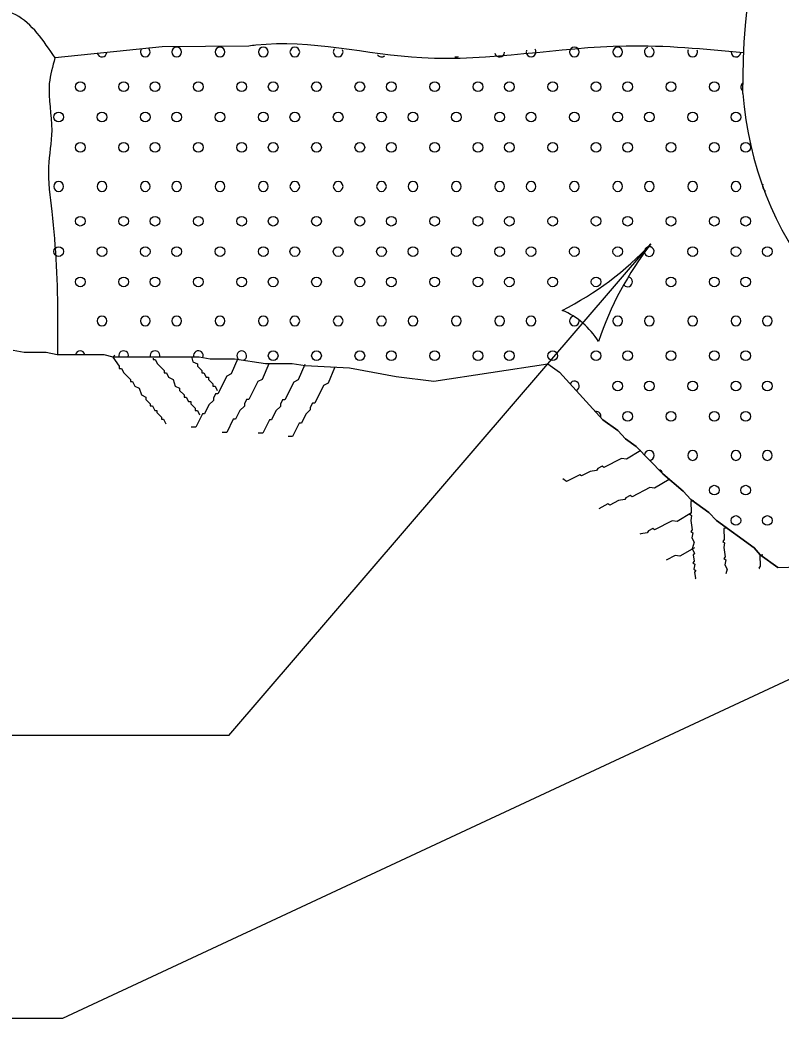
# Model space of a CAD drawing. Extents: x 49991.4 to 50021, y 49987.6 to 50011.4.
# Drawn here: x 50008.237 to 50008.772, y 49996.233 to 49996.935 of the extents above; entities that cross this region are included whole.
import ezdxf

# ---------------------------------------------------------------- set-up
doc = ezdxf.new("R2010")
doc.units = 0
doc.layers.add('Level 1', color=7, linetype='Continuous')
doc.layers.add('Level 3', color=7, linetype='Continuous')

msp = doc.modelspace()

# ---------------------------------------------------------------- linework, layer by layer
at = {"layer": 'Level 1'}
for points in [[(50008.39775, 49996.91659), (50008.33678, 49996.91616), (50008.26136, 49996.90827)], [(50008.23178, 49996.70273), (50008.23957, 49996.70119), (50008.25517, 49996.70119), (50008.26293, 49996.69961), (50008.29565, 49996.69961), (50008.30189, 49996.69807), (50008.32682, 49996.69807), (50008.36262, 49996.69807), (50008.37045, 49996.69649), (50008.38757, 49996.69649), (50008.40941, 49996.6934), (50008.42806, 49996.6934), (50008.43741, 49996.69183), (50008.46858, 49996.69025), (50008.50126, 49996.68404), (50008.52781, 49996.68095), (50008.60805, 49996.69313)], [(50008.30341, 49996.69921), (50008.30189, 49996.69767), (50008.30654, 49996.69145), (50008.30654, 49996.68988), (50008.30813, 49996.68988), (50008.30966, 49996.68676), (50008.31434, 49996.68209), (50008.31434, 49996.68055), (50008.31589, 49996.68055), (50008.31749, 49996.67743), (50008.32058, 49996.67585), (50008.32213, 49996.67119), (50008.32525, 49996.66961), (50008.32525, 49996.66804), (50008.32837, 49996.66495), (50008.32837, 49996.6634), (50008.3299, 49996.6634), (50008.33149, 49996.66028), (50008.33302, 49996.66028), (50008.33302, 49996.65873), (50008.33614, 49996.65559), (50008.33614, 49996.65404), (50008.33773, 49996.65404), (50008.33925, 49996.65092)], [(50008.3303, 49996.69692), (50008.3303, 49996.69612), (50008.33186, 49996.69612), (50008.33342, 49996.693), (50008.33813, 49996.68833), (50008.33813, 49996.68676), (50008.33966, 49996.68676), (50008.34125, 49996.68367), (50008.34434, 49996.68209), (50008.34589, 49996.67743), (50008.34901, 49996.67585), (50008.34901, 49996.67431), (50008.35213, 49996.67119), (50008.35213, 49996.66961), (50008.3537, 49996.66961), (50008.35525, 49996.66649), (50008.35682, 49996.66649), (50008.35682, 49996.66495), (50008.3599, 49996.66185), (50008.3599, 49996.66028), (50008.36149, 49996.66028), (50008.36301, 49996.65713)], [(50008.3899, 49996.69689), (50008.38522, 49996.68599), (50008.38213, 49996.68441), (50008.37589, 49996.67196), (50008.3743, 49996.67196), (50008.37277, 49996.66884), (50008.37277, 49996.66729), (50008.36965, 49996.66417), (50008.36653, 49996.65793), (50008.36498, 49996.65793), (50008.36029, 49996.64857), (50008.35718, 49996.64857)], [(50008.35749, 49996.69716), (50008.35834, 49996.69455), (50008.36149, 49996.693), (50008.36149, 49996.69145), (50008.36458, 49996.68833), (50008.36458, 49996.68676), (50008.36613, 49996.68676), (50008.36773, 49996.68367), (50008.36926, 49996.68367), (50008.36926, 49996.68209), (50008.37237, 49996.67897), (50008.37237, 49996.67743), (50008.37394, 49996.67743), (50008.37549, 49996.67431)], [(50008.41173, 49996.69297), (50008.40702, 49996.68207), (50008.40394, 49996.68052), (50008.39766, 49996.66804), (50008.39613, 49996.66804), (50008.39458, 49996.66495), (50008.39458, 49996.66337), (50008.39146, 49996.66028), (50008.38834, 49996.65401), (50008.38677, 49996.65401), (50008.38213, 49996.64471), (50008.37901, 49996.64471)], [(50008.43702, 49996.6926), (50008.43237, 49996.68169), (50008.42925, 49996.68012), (50008.42301, 49996.66767), (50008.42146, 49996.66767), (50008.41989, 49996.66457), (50008.41989, 49996.66297), (50008.41677, 49996.65988), (50008.41365, 49996.65364), (50008.4121, 49996.65364), (50008.40741, 49996.64431), (50008.40429, 49996.64431)], [(50008.60805, 49996.69313), (50008.61627, 49996.68716), (50008.64673, 49996.65373)], [(50008.45805, 49996.69025), (50008.45341, 49996.67935), (50008.45029, 49996.6778), (50008.44405, 49996.66537), (50008.44246, 49996.66537), (50008.44093, 49996.66223), (50008.44093, 49996.66065), (50008.43781, 49996.65753), (50008.43469, 49996.65129), (50008.43317, 49996.65129), (50008.4285, 49996.64196), (50008.42533, 49996.64196)], [(50008.76982, 49996.54983), (50008.75741, 49996.55876), (50008.75324, 49996.56365), (50008.72669, 49996.58276), (50008.72131, 49996.58858), (50008.70865, 49996.59769), (50008.70322, 49996.60349), (50008.68896, 49996.61566), (50008.6702, 49996.63493), (50008.66261, 49996.6404), (50008.65719, 49996.64621), (50008.64673, 49996.65373)], [(50008.76982, 49996.54983), (50008.75741, 49996.55876), (50008.75324, 49996.56365), (50008.72669, 49996.58276), (50008.72131, 49996.58858), (50008.70865, 49996.59769), (50008.70322, 49996.60349), (50008.68896, 49996.61566), (50008.6702, 49996.63493), (50008.66261, 49996.6404), (50008.65719, 49996.64621), (50008.64673, 49996.65373)], [(50008.76982, 49996.54983), (50008.75741, 49996.55876), (50008.75324, 49996.56365), (50008.72669, 49996.58276), (50008.72131, 49996.58858), (50008.70865, 49996.59769), (50008.70322, 49996.60349), (50008.68896, 49996.61566), (50008.6702, 49996.63493), (50008.66261, 49996.6404), (50008.65719, 49996.64621), (50008.64673, 49996.65373)], [(50008.64673, 49996.65373), (50008.65719, 49996.64621), (50008.66261, 49996.6404), (50008.6702, 49996.63493), (50008.68896, 49996.61566), (50008.70322, 49996.60349), (50008.70865, 49996.59769), (50008.72131, 49996.58858), (50008.72669, 49996.58276), (50008.75324, 49996.56365), (50008.75741, 49996.55876), (50008.76982, 49996.54983)], [(50008.67345, 49996.6321), (50008.66326, 49996.62597), (50008.65984, 49996.62656), (50008.64751, 49996.6201), (50008.64625, 49996.62101), (50008.64313, 49996.61936), (50008.64223, 49996.6181), (50008.63787, 49996.61739), (50008.63169, 49996.61415), (50008.63043, 49996.61506), (50008.62118, 49996.61022), (50008.61866, 49996.61204)], [(50008.67345, 49996.6321), (50008.66326, 49996.62597), (50008.65984, 49996.62656), (50008.64751, 49996.6201), (50008.64625, 49996.62101), (50008.64313, 49996.61936), (50008.64223, 49996.6181), (50008.63787, 49996.61739), (50008.63169, 49996.61415), (50008.63043, 49996.61506), (50008.62118, 49996.61022), (50008.61866, 49996.61204)], [(50008.67345, 49996.6321), (50008.66326, 49996.62597), (50008.65984, 49996.62656), (50008.64751, 49996.6201), (50008.64625, 49996.62101), (50008.64313, 49996.61936), (50008.64223, 49996.6181), (50008.63787, 49996.61739), (50008.63169, 49996.61415), (50008.63043, 49996.61506), (50008.62118, 49996.61022), (50008.61866, 49996.61204)], [(50008.67345, 49996.6321), (50008.66326, 49996.62597), (50008.65984, 49996.62656), (50008.64751, 49996.6201), (50008.64625, 49996.62101), (50008.64313, 49996.61936), (50008.64223, 49996.6181), (50008.63787, 49996.61739), (50008.63169, 49996.61415), (50008.63043, 49996.61506), (50008.62118, 49996.61022), (50008.61866, 49996.61204)], [(50008.69325, 49996.61163), (50008.68306, 49996.60552), (50008.67965, 49996.60606), (50008.66729, 49996.59957), (50008.66602, 49996.60049), (50008.66298, 49996.59887), (50008.66207, 49996.5976), (50008.65769, 49996.59691), (50008.65154, 49996.59366), (50008.65026, 49996.59458), (50008.64379, 49996.59116)], [(50008.69325, 49996.61163), (50008.68306, 49996.60552), (50008.67965, 49996.60606), (50008.66729, 49996.59957), (50008.66602, 49996.60049), (50008.66298, 49996.59887), (50008.66207, 49996.5976), (50008.65769, 49996.59691), (50008.65154, 49996.59366), (50008.65026, 49996.59458), (50008.64379, 49996.59116)], [(50008.69325, 49996.61163), (50008.68306, 49996.60552), (50008.67965, 49996.60606), (50008.66729, 49996.59957), (50008.66602, 49996.60049), (50008.66298, 49996.59887), (50008.66207, 49996.5976), (50008.65769, 49996.59691), (50008.65154, 49996.59366), (50008.65026, 49996.59458), (50008.64379, 49996.59116)], [(50008.69325, 49996.61163), (50008.68306, 49996.60552), (50008.67965, 49996.60606), (50008.66729, 49996.59957), (50008.66602, 49996.60049), (50008.66298, 49996.59887), (50008.66207, 49996.5976), (50008.65769, 49996.59691), (50008.65154, 49996.59366), (50008.65026, 49996.59458), (50008.64379, 49996.59116)], [(50008.71075, 49996.59663), (50008.70858, 49996.59628), (50008.70873, 49996.58848), (50008.70783, 49996.58724), (50008.7091, 49996.58632), (50008.70852, 49996.58286), (50008.7096, 49996.57633), (50008.7087, 49996.57508), (50008.70996, 49996.57417), (50008.70941, 49996.57072), (50008.71099, 49996.56764), (50008.70957, 49996.56294), (50008.71119, 49996.55985), (50008.71028, 49996.55859), (50008.71099, 49996.55423), (50008.71009, 49996.55299), (50008.71133, 49996.5521), (50008.7108, 49996.54863), (50008.71204, 49996.54775), (50008.71111, 49996.54646), (50008.71184, 49996.5421), (50008.71155, 49996.54171)], [(50008.71075, 49996.59663), (50008.70858, 49996.59628), (50008.70873, 49996.58848), (50008.70783, 49996.58724), (50008.7091, 49996.58632), (50008.70852, 49996.58286), (50008.7096, 49996.57633), (50008.7087, 49996.57508), (50008.70996, 49996.57417), (50008.70941, 49996.57072), (50008.71099, 49996.56764), (50008.70957, 49996.56294), (50008.71119, 49996.55985), (50008.71028, 49996.55859), (50008.71099, 49996.55423), (50008.71009, 49996.55299), (50008.71133, 49996.5521), (50008.7108, 49996.54863), (50008.71204, 49996.54775), (50008.71111, 49996.54646), (50008.71184, 49996.5421), (50008.71155, 49996.54171)], [(50008.71075, 49996.59663), (50008.70858, 49996.59628), (50008.70873, 49996.58848), (50008.70783, 49996.58724), (50008.7091, 49996.58632), (50008.70852, 49996.58286), (50008.7096, 49996.57633), (50008.7087, 49996.57508), (50008.70996, 49996.57417), (50008.70941, 49996.57072), (50008.71099, 49996.56764), (50008.70957, 49996.56294), (50008.71119, 49996.55985), (50008.71028, 49996.55859), (50008.71099, 49996.55423), (50008.71009, 49996.55299), (50008.71133, 49996.5521), (50008.7108, 49996.54863), (50008.71204, 49996.54775), (50008.71111, 49996.54646), (50008.71184, 49996.5421), (50008.71155, 49996.54171)], [(50008.71075, 49996.59663), (50008.70858, 49996.59628), (50008.70873, 49996.58848), (50008.70783, 49996.58724), (50008.7091, 49996.58632), (50008.70852, 49996.58286), (50008.7096, 49996.57633), (50008.7087, 49996.57508), (50008.70996, 49996.57417), (50008.70941, 49996.57072), (50008.71099, 49996.56764), (50008.70957, 49996.56294), (50008.71119, 49996.55985), (50008.71028, 49996.55859), (50008.71099, 49996.55423), (50008.71009, 49996.55299), (50008.71133, 49996.5521), (50008.7108, 49996.54863), (50008.71204, 49996.54775), (50008.71111, 49996.54646), (50008.71184, 49996.5421), (50008.71155, 49996.54171)], [(50008.70905, 49996.58825), (50008.69892, 49996.58212), (50008.69544, 49996.58267), (50008.68309, 49996.57619), (50008.68181, 49996.5771), (50008.67878, 49996.57548), (50008.67787, 49996.57422), (50008.67351, 49996.57351), (50008.67274, 49996.57312)], [(50008.70905, 49996.58825), (50008.69892, 49996.58212), (50008.69544, 49996.58267), (50008.68309, 49996.57619), (50008.68181, 49996.5771), (50008.67878, 49996.57548), (50008.67787, 49996.57422), (50008.67351, 49996.57351), (50008.67274, 49996.57312)], [(50008.70905, 49996.58825), (50008.69892, 49996.58212), (50008.69544, 49996.58267), (50008.68309, 49996.57619), (50008.68181, 49996.5771), (50008.67878, 49996.57548), (50008.67787, 49996.57422), (50008.67351, 49996.57351), (50008.67274, 49996.57312)], [(50008.70905, 49996.58825), (50008.69892, 49996.58212), (50008.69544, 49996.58267), (50008.68309, 49996.57619), (50008.68181, 49996.5771), (50008.67878, 49996.57548), (50008.67787, 49996.57422), (50008.67351, 49996.57351), (50008.67274, 49996.57312)], [(50008.73396, 49996.57752), (50008.7318, 49996.57718), (50008.73195, 49996.56939), (50008.73102, 49996.56811), (50008.73227, 49996.56721), (50008.73173, 49996.56375), (50008.7328, 49996.55726), (50008.73191, 49996.55602), (50008.73319, 49996.55509), (50008.7326, 49996.55164), (50008.73422, 49996.54855), (50008.73319, 49996.54523)], [(50008.73396, 49996.57752), (50008.7318, 49996.57718), (50008.73195, 49996.56939), (50008.73102, 49996.56811), (50008.73227, 49996.56721), (50008.73173, 49996.56375), (50008.7328, 49996.55726), (50008.73191, 49996.55602), (50008.73319, 49996.55509), (50008.7326, 49996.55164), (50008.73422, 49996.54855), (50008.73319, 49996.54523)], [(50008.73396, 49996.57752), (50008.7318, 49996.57718), (50008.73195, 49996.56939), (50008.73102, 49996.56811), (50008.73227, 49996.56721), (50008.73173, 49996.56375), (50008.7328, 49996.55726), (50008.73191, 49996.55602), (50008.73319, 49996.55509), (50008.7326, 49996.55164), (50008.73422, 49996.54855), (50008.73319, 49996.54523)], [(50008.73396, 49996.57752), (50008.7318, 49996.57718), (50008.73195, 49996.56939), (50008.73102, 49996.56811), (50008.73227, 49996.56721), (50008.73173, 49996.56375), (50008.7328, 49996.55726), (50008.73191, 49996.55602), (50008.73319, 49996.55509), (50008.7326, 49996.55164), (50008.73422, 49996.54855), (50008.73319, 49996.54523)], [(50008.71111, 49996.56371), (50008.70092, 49996.55764), (50008.69749, 49996.55818), (50008.69133, 49996.55496)], [(50008.71111, 49996.56371), (50008.70092, 49996.55764), (50008.69749, 49996.55818), (50008.69133, 49996.55496)], [(50008.71111, 49996.56371), (50008.70092, 49996.55764), (50008.69749, 49996.55818), (50008.69133, 49996.55496)], [(50008.71111, 49996.56371), (50008.70092, 49996.55764), (50008.69749, 49996.55818), (50008.69133, 49996.55496)], [(50008.75931, 49996.55879), (50008.75718, 49996.55843), (50008.75732, 49996.55066), (50008.75641, 49996.54939), (50008.75682, 49996.54909)], [(50008.75931, 49996.55879), (50008.75718, 49996.55843), (50008.75732, 49996.55066), (50008.75641, 49996.54939), (50008.75682, 49996.54909)], [(50008.75931, 49996.55879), (50008.75718, 49996.55843), (50008.75732, 49996.55066), (50008.75641, 49996.54939), (50008.75682, 49996.54909)], [(50008.75931, 49996.55879), (50008.75718, 49996.55843), (50008.75732, 49996.55066), (50008.75641, 49996.54939), (50008.75682, 49996.54909)]]:
    msp.add_lwpolyline(points, dxfattribs=at)
for centre in [(50008.27908, 49996.88799), (50008.30956, 49996.88799), (50008.3317, 49996.88799), (50008.36218, 49996.88799), (50008.39266, 49996.88799), (50008.4148, 49996.88799), (50008.44528, 49996.88799), (50008.47576, 49996.88799), (50008.4979, 49996.88799), (50008.52838, 49996.88799), (50008.55886, 49996.88799), (50008.581, 49996.88799), (50008.61148, 49996.88799), (50008.64196, 49996.88799), (50008.6641, 49996.88799), (50008.69458, 49996.88799), (50008.72506, 49996.88799), (50008.26384, 49996.86665), (50008.29432, 49996.86665), (50008.29432, 49996.86665), (50008.3248, 49996.86665), (50008.34694, 49996.86665), (50008.37742, 49996.86665), (50008.37742, 49996.86665), (50008.4079, 49996.86665), (50008.43004, 49996.86665), (50008.46052, 49996.86665), (50008.46052, 49996.86665), (50008.491, 49996.86665), (50008.51314, 49996.86665), (50008.54362, 49996.86665), (50008.54362, 49996.86665), (50008.5741, 49996.86665), (50008.59624, 49996.86665), (50008.62672, 49996.86665), (50008.62672, 49996.86665), (50008.6572, 49996.86665), (50008.67934, 49996.86665), (50008.70982, 49996.86665), (50008.70982, 49996.86665), (50008.7403, 49996.86665), (50008.27908, 49996.84531), (50008.30956, 49996.84531), (50008.3317, 49996.84531), (50008.36218, 49996.84531), (50008.39266, 49996.84531), (50008.4148, 49996.84531), (50008.44528, 49996.84531), (50008.47576, 49996.84531), (50008.4979, 49996.84531), (50008.52838, 49996.84531), (50008.55886, 49996.84531), (50008.581, 49996.84531), (50008.61148, 49996.84531), (50008.64196, 49996.84531), (50008.6641, 49996.84531), (50008.69458, 49996.84531), (50008.72506, 49996.84531), (50008.7472, 49996.84531), (50008.27908, 49996.79339), (50008.30956, 49996.79339), (50008.3317, 49996.79339), (50008.36218, 49996.79339), (50008.39266, 49996.79339), (50008.4148, 49996.79339), (50008.44528, 49996.79339), (50008.47576, 49996.79339), (50008.4979, 49996.79339), (50008.52838, 49996.79339), (50008.55886, 49996.79339), (50008.581, 49996.79339), (50008.61148, 49996.79339), (50008.64196, 49996.79339), (50008.6641, 49996.79339), (50008.69458, 49996.79339), (50008.72506, 49996.79339), (50008.7472, 49996.79339), (50008.26384, 49996.77205), (50008.29432, 49996.77205), (50008.29432, 49996.77205), (50008.3248, 49996.77205), (50008.34694, 49996.77205), (50008.37742, 49996.77205), (50008.37742, 49996.77205), (50008.4079, 49996.77205), (50008.43004, 49996.77205), (50008.46052, 49996.77205), (50008.46052, 49996.77205), (50008.491, 49996.77205), (50008.51314, 49996.77205), (50008.54362, 49996.77205), (50008.54362, 49996.77205), (50008.5741, 49996.77205), (50008.59624, 49996.77205), (50008.62672, 49996.77205), (50008.62672, 49996.77205), (50008.6572, 49996.77205), (50008.70982, 49996.77205), (50008.70982, 49996.77205), (50008.7403, 49996.77205), (50008.76244, 49996.77205), (50008.27908, 49996.75071), (50008.30956, 49996.75071), (50008.3317, 49996.75071), (50008.36218, 49996.75071), (50008.39266, 49996.75071), (50008.4148, 49996.75071), (50008.44528, 49996.75071), (50008.47576, 49996.75071), (50008.4979, 49996.75071), (50008.52838, 49996.75071), (50008.55886, 49996.75071), (50008.581, 49996.75071), (50008.61148, 49996.75071), (50008.64196, 49996.75071), (50008.69458, 49996.75071), (50008.72506, 49996.75071), (50008.7472, 49996.75071), (50008.4148, 49996.69879), (50008.44528, 49996.69879), (50008.47576, 49996.69879), (50008.4979, 49996.69879), (50008.52838, 49996.69879), (50008.55886, 49996.69879), (50008.581, 49996.69879), (50008.61148, 49996.69879), (50008.64196, 49996.69879), (50008.6641, 49996.69879), (50008.69458, 49996.69879), (50008.72506, 49996.69879), (50008.7472, 49996.69879), (50008.6572, 49996.67745), (50008.67934, 49996.67745), (50008.70982, 49996.67745), (50008.70982, 49996.67745), (50008.7403, 49996.67745), (50008.76244, 49996.67745), (50008.6641, 49996.65611), (50008.69458, 49996.65611), (50008.72506, 49996.65611), (50008.7472, 49996.65611), (50008.72506, 49996.60419), (50008.7472, 49996.60419), (50008.7403, 49996.58285), (50008.76244, 49996.58285)]:
    msp.add_circle(centre, 0.00341, dxfattribs=at)
for centre, start, end in [((50008.34694, 49996.91248), 0, 180), ((50008.37742, 49996.91248), 0, 180), ((50008.4079, 49996.91248), 0, 180), ((50008.43004, 49996.91248), 0, 180), ((50008.62672, 49996.91248), 0, 180), ((50008.6572, 49996.91248), 0, 180), ((50008.29432, 49996.91237), 196.88977, 355.0504), ((50008.29432, 49996.91237), 196.88977, 355.0504), ((50008.3248, 49996.91248), 140.88421, 180), ((50008.3248, 49996.91237), 180, 0), ((50008.3248, 49996.91248), 0, 51.05596), ((50008.34694, 49996.91237), 180, 0), ((50008.37742, 49996.91237), 180, 0), ((50008.37742, 49996.91237), 180, 0), ((50008.4079, 49996.91237), 180, 0), ((50008.43004, 49996.91237), 180, 0), ((50008.46052, 49996.91248), 139.00168, 180), ((50008.46052, 49996.91237), 180, 0), ((50008.46052, 49996.91237), 180, 0), ((50008.46052, 49996.91248), 0, 24.53016), ((50008.491, 49996.91237), 215.33079, 310.97348), ((50008.54362, 49996.91237), 252.11527, 295.56402), ((50008.54362, 49996.91237), 252.11527, 295.56402), ((50008.5741, 49996.91237), 194.2504, 357.07455), ((50008.59624, 49996.91248), 157.98192, 180), ((50008.59624, 49996.91237), 180, 0), ((50008.59624, 49996.91248), 0, 33.1517), ((50008.62672, 49996.91237), 180, 0), ((50008.62672, 49996.91237), 180, 0), ((50008.6572, 49996.91237), 180, 0), ((50008.67934, 49996.91248), 110.65898, 180), ((50008.67934, 49996.91237), 180, 0), ((50008.67934, 49996.91248), 0, 62.77841), ((50008.70982, 49996.91248), 153.01453, 180), ((50008.70982, 49996.91237), 180, 0), ((50008.70982, 49996.91237), 180, 0), ((50008.70982, 49996.91248), 0, 20.42286), ((50008.7403, 49996.91237), 181.1422, 352.2952), ((50008.7472, 49996.88799), 126.46323, 231.3277), ((50008.26384, 49996.81788), 0, 180), ((50008.26384, 49996.81777), 180, 0), ((50008.29432, 49996.81788), 0, 180), ((50008.29432, 49996.81777), 180, 0), ((50008.29432, 49996.81777), 180, 0), ((50008.3248, 49996.81788), 0, 180), ((50008.3248, 49996.81777), 180, 0), ((50008.34694, 49996.81788), 0, 180), ((50008.34694, 49996.81777), 180, 0), ((50008.37742, 49996.81788), 0, 180), ((50008.37742, 49996.81777), 180, 0), ((50008.37742, 49996.81777), 180, 0), ((50008.4079, 49996.81788), 0, 180), ((50008.4079, 49996.81777), 180, 0), ((50008.43004, 49996.81788), 0, 180), ((50008.43004, 49996.81777), 180, 0), ((50008.46052, 49996.81788), 0, 180), ((50008.46052, 49996.81777), 180, 0), ((50008.46052, 49996.81777), 180, 0), ((50008.491, 49996.81788), 0, 180), ((50008.491, 49996.81777), 180, 0), ((50008.51314, 49996.81788), 0, 180), ((50008.51314, 49996.81777), 180, 0), ((50008.54362, 49996.81788), 0, 180), ((50008.54362, 49996.81777), 180, 0), ((50008.54362, 49996.81777), 180, 0), ((50008.5741, 49996.81788), 0, 180), ((50008.5741, 49996.81777), 180, 0), ((50008.59624, 49996.81788), 0, 180), ((50008.59624, 49996.81777), 180, 0), ((50008.62672, 49996.81788), 0, 180), ((50008.62672, 49996.81777), 180, 0), ((50008.62672, 49996.81777), 180, 0), ((50008.6572, 49996.81788), 0, 180), ((50008.6572, 49996.81777), 180, 0), ((50008.67934, 49996.81788), 0, 180), ((50008.67934, 49996.81777), 180, 0), ((50008.70982, 49996.81788), 0, 180), ((50008.70982, 49996.81777), 180, 0), ((50008.70982, 49996.81777), 180, 0), ((50008.7403, 49996.81788), 0, 180), ((50008.7403, 49996.81777), 180, 0), ((50008.76244, 49996.81788), 154.77198, 180), ((50008.76244, 49996.81777), 180, 249.17372), ((50008.67934, 49996.77205), 200.86003, 93.17386), ((50008.67934, 49996.77205), 110.07763, 153.26524), ((50008.6641, 49996.75071), 222.71356, 71.32033), ((50008.29432, 49996.72328), 0, 180), ((50008.3248, 49996.72328), 0, 180), ((50008.34694, 49996.72328), 0, 180), ((50008.37742, 49996.72328), 0, 180), ((50008.4079, 49996.72328), 0, 180), ((50008.43004, 49996.72328), 0, 180), ((50008.46052, 49996.72328), 0, 180), ((50008.491, 49996.72328), 0, 180), ((50008.51314, 49996.72328), 0, 180), ((50008.54362, 49996.72328), 0, 180), ((50008.5741, 49996.72328), 0, 180), ((50008.59624, 49996.72328), 0, 180), ((50008.62672, 49996.72328), 113.99507, 180), ((50008.6572, 49996.72328), 0, 180), ((50008.67934, 49996.72328), 0, 180), ((50008.70982, 49996.72328), 0, 180), ((50008.7403, 49996.72328), 0, 180), ((50008.76244, 49996.72328), 0, 180), ((50008.29432, 49996.72317), 180, 0), ((50008.29432, 49996.72317), 180, 0), ((50008.3248, 49996.72317), 180, 0), ((50008.34694, 49996.72317), 180, 0), ((50008.37742, 49996.72317), 180, 0), ((50008.37742, 49996.72317), 180, 0), ((50008.4079, 49996.72317), 180, 0), ((50008.43004, 49996.72317), 180, 0), ((50008.46052, 49996.72317), 180, 0), ((50008.46052, 49996.72317), 180, 0), ((50008.491, 49996.72317), 180, 0), ((50008.51314, 49996.72317), 180, 0), ((50008.54362, 49996.72317), 180, 0), ((50008.54362, 49996.72317), 180, 0), ((50008.5741, 49996.72317), 180, 0), ((50008.59624, 49996.72317), 180, 0), ((50008.62672, 49996.72317), 180, 0), ((50008.62672, 49996.72317), 180, 0), ((50008.62672, 49996.72328), 0, 4.6893), ((50008.6572, 49996.72317), 180, 0), ((50008.67934, 49996.72317), 180, 0), ((50008.70982, 49996.72317), 180, 0), ((50008.70982, 49996.72317), 180, 0), ((50008.7403, 49996.72317), 180, 0), ((50008.76244, 49996.72317), 180, 0), ((50008.27908, 49996.69879), 13.98017, 166.01983), ((50008.30956, 49996.69879), 347.92752, 192.07248), ((50008.3317, 49996.69879), 347.92752, 192.07248), ((50008.36218, 49996.69879), 338.2254, 192.07248), ((50008.39266, 49996.69879), 290.71188, 215.13806), ((50008.39266, 49996.69879), 215.59012, 233.1925), ((50008.62672, 49996.67745), 291.98722, 152.70151), ((50008.62672, 49996.67745), 291.98722, 152.70151), ((50008.64196, 49996.65611), 346.67994, 98.00879), ((50008.67934, 49996.62868), 0, 174.20971), ((50008.67934, 49996.62857), 275.92972, 0), ((50008.70982, 49996.62868), 0, 180), ((50008.70982, 49996.62857), 180, 0), ((50008.70982, 49996.62857), 180, 0), ((50008.7403, 49996.62868), 0, 180), ((50008.7403, 49996.62857), 180, 0), ((50008.76244, 49996.62868), 0, 180), ((50008.76244, 49996.62857), 180, 0), ((50008.68541, 49996.6152), 11.32709, 77.11893)]:
    msp.add_arc(centre, 0.00341, start, end, dxfattribs=at)
for centre, major_axis, ratio, start_param, end_param in [((50009.26046, 49996.88877), (-0.51524, -0.01494), 0.976362, 4.796646, 6.264407), ((50008.96988, 49996.9013), (0, -0.23546), 0.956933, 4.789023, 6.027364)]:
    msp.add_ellipse(centre, major_axis=major_axis, ratio=ratio, start_param=start_param, end_param=end_param, dxfattribs=at)
for points in [[(50008.26136, 49996.90827), (50008.23367, 49996.93847), (50008.19762, 49996.94581), (50008.13421, 49996.95315), (50008.09683, 49996.93847), (50008.04143, 49996.92178), (50007.9413, 49996.86638), (50007.83183, 49996.79429), (50007.78644, 49996.74623), (50007.70833, 49996.7004)], [(50008.74558, 49996.9118), (50008.66299, 49996.91654), (50008.51937, 49996.90827), (50008.40253, 49996.91715), (50008.39775, 49996.91659)], [(50008.26132, 49996.90828), (50008.25733, 49996.89022), (50008.259, 49996.85726), (50008.2568, 49996.83164), (50008.25904, 49996.80021), (50008.26318, 49996.72403), (50008.26312, 49996.69961)], [(50008.76982, 49996.54983), (50008.88816, 49996.55299), (50008.91266, 49996.55371)]]:
    msp.add_spline(points, degree=3, dxfattribs=at)
at = {"layer": 'Level 3'}
for p, q in [((50008.38353, 49996.43165), (50008.68044, 49996.77744)), ((50008.26675, 49996.23283), (50009.08558, 49996.61452)), ((50008.38353, 49996.43165), (50007.03392, 49996.43173)), ((50006.90881, 49996.23283), (50008.26675, 49996.23283))]:
    msp.add_line(p, q, dxfattribs=at)
for centre, radius, start, end in [((50008.51788, 49996.9291), 0.22232, 296.80512, 316.98862), ((50008.86449, 49996.63456), 0.233, 142.17642, 161.42627), ((50008.59692, 49996.68016), 0.05477, 31.48792, 67.21028)]:
    msp.add_arc(centre, radius, start, end, dxfattribs=at)

doc.saveas('drawing.dxf')
